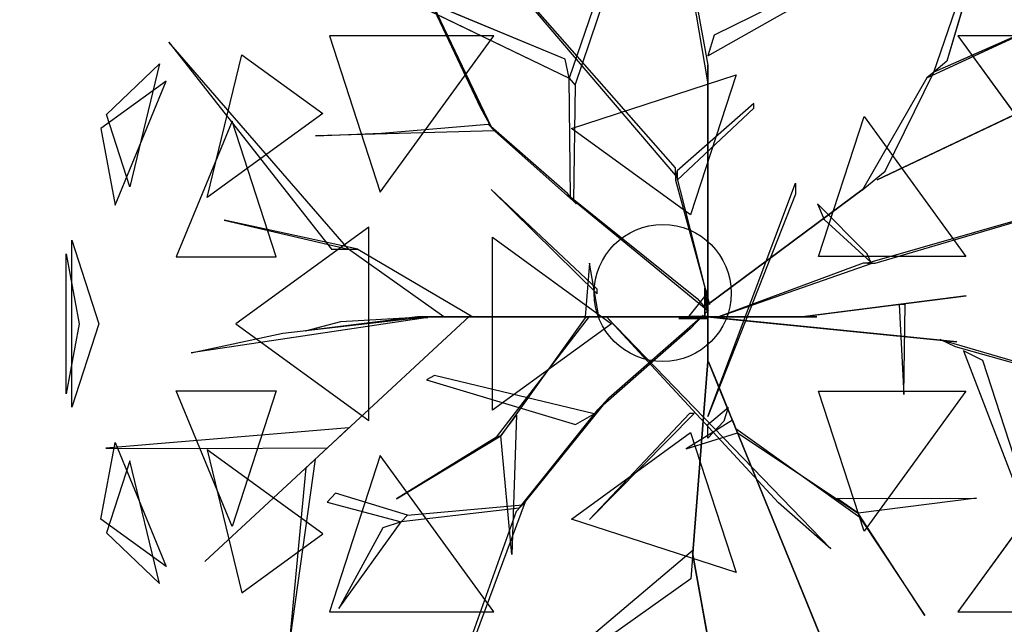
# Model space of a CAD drawing. Extents: x 22936 to 50368, y -4877 to 31080.
# Tile 503 of 601: x 48555 to 48807, y 3607 to 3762. Entities that reach past the tile are written whole.
import ezdxf

# ---------------------------------------------------------------- set-up
doc = ezdxf.new("R2010")
doc.units = 0
doc.layers.get('0').update_dxf_attribs({"linetype": 'CONTINUOUS'})
for name, color, linetype in [('00_TRACE_ARBRE', 3, 'CONTINUOUS'), ('00_TRACE_RDC', 241, 'CONTINUOUS'), ('08_AMENAGEMENTS_EXTERIEURS', 253, 'CONTINUOUS'), ('09_VEGETATION', 134, 'CONTINUOUS')]:
    doc.layers.add(name, color=color, linetype=linetype)

# ---------------------------------------------------------------- blocks, each defined once
blk = doc.blocks.new('TREE_GEOMETRIC_ROUND')
at = {"color": 7}
for p, q in [((659.8, 629.4, 4074.4), (845.8, 1171, 4367.3)), ((845.8, 1171, 4367.3), (695.2, 658.9, 4126.7)), ((-664.3, 1074, 5052.5), (-43.9, 347.3, 3886.1)), ((-43.9, 368.2, 3797.1), (-664.3, 1074, 5042)), ((-35.6, 1083.8, 3300.2), (43.9, 648.6, 2772)), ((43.9, 602.6, 2829.5), (-35.6, 1071.2, 3326.4)), ((-804.6, 1020.4, 3023), (-546, 478.3, 3253.2)), ((-575, 530.8, 3253.2), (-804.6, 1020.4, 3023)), ((-204.6, 990.2, 4205.1), (-334, 613, 3577.5)), ((-317.6, 594, 3608.8), (-191.1, 969.2, 4205.1)), ((-345.2, 664.2, 3650.7), (-1035.9, 952.1, 3577.5)), ((-1035.9, 952.1, 3577.5), (-334, 613, 3577.5)), ((440.3, 918.1, 4074.4), (61.4, 729.6, 2965.5)), ((43.9, 673.7, 2892.3), (432.8, 894.1, 4074.4)), ((504.8, 335.9, 3415.3), (1641.7, 875.3, 3593.2)), ((1641.7, 875.3, 3593.2), (504.8, 335.9, 3357.8)), ((640.5, 613.4, 4105.7), (950.7, 757.4, 4806.6)), ((950.7, 757.4, 4806.6), (659.8, 629.4, 4074.4)), ((-538.8, 728.2, 2392.4), (-987, 728.2, 2682.5)), ((-987, 728.2, 2682.5), (-848.5, 302, 2392.4)), ((-848.5, 302, 2392.4), (-538.8, 728.2, 2392.4)), ((61.4, 729.6, 2965.5), (43.9, 673.7, 2892.3)), ((725, 728.2, 5468.4), (1034.7, 302, 5468.4)), ((1173.2, 728.2, 5178.3), (725, 728.2, 5468.4)), ((-1424.8, 711.3, 4367.3), (-981.2, 146.5, 4126.7)), ((-935.2, 146.5, 4074.4), (-1424.8, 711.3, 4367.3)), ((-1319.9, 287.5, 5031.1), (-1225.9, 676.5, 4958.5)), ((-1225.9, 676.5, 4958.5), (-1005.2, 516.2, 5283)), ((-1594.7, 513.6, 4337.8), (-1450, 651.5, 4599.3)), ((-1450, 651.5, 4599.3), (-1530.8, 317, 4661.7)), ((-334, 613, 3577.5), (-345.2, 664.2, 3650.7)), ((43.9, 648.6, 2772), (43.9, 602.6, 2829.5)), ((43.9, 8.4, 1966.5), (43.9, 648.6, 2772)), ((695.2, 658.9, 4126.7), (659.8, 629.4, 4074.4)), ((-327.8, 475.9, 5644.3), (120.7, 621.6, 5644.3)), ((120.7, 621.6, 5644.3), (-3.3, 240.2, 5736.5)), ((526.6, 359.6, 3415.3), (659.8, 629.4, 4074.4)), ((659.8, 629.4, 4074.4), (640.5, 613.4, 4105.7)), ((-1431.8, 604.8, 3199.5), (-1609.5, 475.7, 3565.9)), ((-1571.2, 266.8, 3265.8), (-1431.8, 604.8, 3199.5)), ((-330.3, 289.4, 3300.2), (-334, 613, 3577.5)), ((-334, 613, 3577.5), (-317.6, 594, 3608.8)), ((-317.6, 594, 3608.8), (-322, 279.9, 3326.4)), ((43.9, 602.6, 2829.5), (43.9, -41.8, 1966.5)), ((640.5, 613.4, 4105.7), (465.5, 308.8, 3415.3)), ((169.5, 544, 4498), (-39.8, 359.9, 3797.1)), ((169.5, 531.4, 4498), (169.5, 544, 4498)), ((-1530.8, 317, 4661.7), (-1594.7, 513.6, 4337.8)), ((-1005.2, 516.2, 5283), (-1319.9, 287.5, 5031.1)), ((-546, 478.3, 3253.2), (-575, 530.8, 3253.2)), ((-39.8, 334.8, 3870.4), (169.5, 531.4, 4498)), ((-1252.3, 495.8, 2829.7), (-1404.9, 125.8, 2902.3)), ((-1132, 125.8, 2577.8), (-1252.3, 495.8, 2829.7)), ((-844.8, 462.9, 3300.2), (-554.3, 487.8, 3300.2)), ((-554.3, 487.8, 3300.2), (-537.8, 468.9, 3242.7)), ((-338.5, 298.9, 3315.9), (-554.3, 487.8, 3300.2)), ((345.4, 126.8, 5736.5), (469.4, 508.3, 5644.3)), ((469.4, 508.3, 5644.3), (746.6, 126.8, 5644.3)), ((-1609.5, 475.7, 3565.9), (-1571.2, 266.8, 3265.8)), ((-537.8, 468.9, 3242.7), (-1025.3, 456, 3284.6)), ((-1025.3, 456, 3284.6), (-844.8, 462.9, 3300.2)), ((-537.8, 468.9, 3242.7), (-313.8, 270.5, 3242.7)), ((-3.3, 240.2, 5736.5), (-327.8, 475.9, 5644.3)), ((-43.9, 347.3, 3886.1), (-43.9, 368.2, 3797.1)), ((-43.9, 359.9, 3797.1), (-43.9, 334.8, 3870.4)), ((48.1, -4.2, 2364), (-43.9, 359.9, 3797.1)), ((-39.8, 359.9, 3797.1), (-39.8, 334.8, 3870.4)), ((471.9, 314.1, 3415.3), (526.6, 359.6, 3415.3)), ((-43.9, 334.8, 3870.4), (48.1, -4.2, 2510.4)), ((43.9, -309.6, 4440.5), (282.4, 326.4, 5654)), ((282.4, 326.4, 5654), (282.4, 297.1, 5491.8)), ((1223.9, 322.2, 5052.5), (479.1, 108.8, 3886.1)), ((500, 108.8, 3797.1), (1223.9, 322.2, 5042)), ((504.8, 335.9, 3357.8), (504.8, 335.9, 3415.3)), ((-546.1, 309.6, 5523.2), (-257.3, 25.1, 4895.5)), ((-257.3, 37.7, 5010.6), (-546.1, 309.6, 5523.2)), ((-313.8, 270.5, 3242.7), (-338.5, 298.9, 3315.9)), ((43.9, -4.2, 2510.4), (471.9, 314.1, 3357.8)), ((471.9, 314.1, 3415.3), (43.9, -4.2, 2583.7)), ((282.4, 297.1, 5491.8), (43.9, -309.6, 4513.7)), ((465.5, 308.8, 3415.3), (471.9, 314.1, 3415.3)), ((471.9, 314.1, 3357.8), (471.9, 314.1, 3415.3)), ((-322, 279.9, 3326.4), (-330.3, 289.4, 3300.2)), ((-330.3, 289.4, 3300.2), (15, 12.8, 2772)), ((45.1, -22, 2829.5), (-322, 279.9, 3326.4)), ((342.6, 270.2, 4498), (360.8, 227.9, 4498)), ((477.9, 134.4, 3870.4), (342.6, 270.2, 4498)), ((-910.1, 146.5, 4105.7), (-1274.1, 226, 4806.6)), ((-1274.1, 226, 4806.6), (-935.2, 146.5, 4074.4)), ((360.8, 227.9, 4498), (487.8, 111.3, 3797.1)), ((-879.4, 207, 5468.4), (-1242, -56.5, 5178.3)), ((-879.4, -319.9, 5468.4), (-879.4, 207, 5468.4)), ((-1688.9, -284, 4186.4), (-1688.9, 171, 4186.4)), ((-1688.9, 171, 4186.4), (-1615, -56.5, 4561.2)), ((-543.3, -292.3, 5644.3), (-543.3, 179.3, 5644.3)), ((-543.3, 179.3, 5644.3), (-218.8, -56.5, 5736.5)), ((-1704, 134.2, 3733.7), (-1669.1, -56.5, 3459.9)), ((-1704, -247.1, 3733.7), (-1704, 134.2, 3733.7)), ((-981.2, 146.5, 4126.7), (-935.2, 146.5, 4074.4)), ((-935.2, 146.5, 4074.4), (-910.1, 146.5, 4105.7)), ((-675.8, -37.7, 3415.3), (-935.2, 146.5, 4074.4)), ((-910.1, 146.5, 4105.7), (-596.3, -37.7, 3415.3)), ((487.8, 111.3, 3797.1), (477.9, 134.4, 3870.4)), ((-1404.9, 125.8, 2902.3), (-1132, 125.8, 2577.8)), ((-278.3, 108.8, 5612.1), (-290.8, -37.7, 4456.2)), ((-253.2, -37.7, 4456.2), (-278.3, 108.8, 5612.1)), ((73.2, -37.7, 2364), (491.7, 108.8, 3797.1)), ((466.6, 108.8, 3870.4), (73.2, -37.7, 2510.4)), ((746.6, 126.8, 5644.3), (345.4, 126.8, 5736.5)), ((491.7, 108.8, 3797.1), (466.6, 108.8, 3870.4)), ((479.1, 108.8, 3886.1), (500, 108.8, 3797.1)), ((-257.3, 25.1, 4895.5), (-257.3, 37.7, 5010.6)), ((42, 27.1, 2791.2), (-8.3, -35.6, 2791.2)), ((35.6, -29.3), (35.6, 41.8)), ((35.6, 41.8), (35.6, 20.9, 1893.2)), ((35.6, 41.8), (42, 27.1, 2791.2)), ((42, 27.1, 2791.2), (42, -23.1, 2791.2)), ((15, 12.8, 2772), (45.1, -22, 2829.5)), ((35.6, 20.9, 1893.2), (35.6, -29.3, 1893.2)), ((35.6, -37.7, 1966.5), (35.6, 20.9, 1893.2)), ((35.6, 20.9, 1893.2), (35.6, -16.7, 2437.2)), ((43.9, -4.2, 2510.4), (43.9, 16.7, 2039.7)), ((43.9, 16.7, 2039.7), (43.9, -41.8, 1966.5)), ((43.9, -41.8, 1966.5), (43.9, 8.4, 1966.5)), ((747.6, 19.4, 5507.5), (307.6, -36.3, 4586.9)), ((340.8, -32.1, 4498), (747.6, 19.4, 5507.5)), ((35.6, -16.7, 2437.2), (35.6, -37.7, 1966.5)), ((42, -23.1, 2791.2), (35.6, -29.3)), ((43.9, -62.8, 2437.2), (43.9, -4.2, 2510.4)), ((43.9, -4.2, 2510.4), (43.9, -159, 3007.3)), ((43.9, -4.2, 2583.7), (43.9, -4.2, 2510.4)), ((48.1, -4.2, 2510.4), (48.1, -4.2, 2364)), ((581.4, -3.9, 5214.6), (565.4, -3.9, 5099.5)), ((565.4, -3.9, 5099.5), (578, -248.8, 5549.4)), ((578, -248.8, 5549.4), (581.4, -3.9, 5214.6)), ((-719.1, -39, 4325.4), (-1364, -135.5, 4586.9)), ((-605.7, -35.6, 3415.3), (-1326.3, -704.7, 3593.2)), ((-1326.3, -704.7, 3593.2), (-605.7, -35.6, 3357.8)), ((-1113.8, -82.4, 4555.6), (-765, -42.5, 4398.6)), ((-746.9, -37.7, 4335.9), (-1052.4, -75.3, 5099.5)), ((-1052.4, -75.3, 5099.5), (-956.1, -50.2, 4937.4)), ((-956.1, -50.2, 4937.4), (-734.4, -37.7, 4383)), ((-765, -42.5, 4398.6), (-719.1, -39, 4325.4)), ((-746.9, -37.7, 4335.9), (-232.2, -37.7, 3839)), ((-734.4, -37.7, 4383), (-746.9, -37.7, 4335.9)), ((-207.1, -37.7, 3886.1), (-734.4, -37.7, 4383)), ((-604.6, -37.7, 3415.3), (-675.8, -37.7, 3415.3)), ((-605.7, -35.6, 3357.8), (-605.7, -35.6, 3415.3)), ((-604.6, -37.7, 3357.8), (-604.6, -37.7, 3415.3)), ((-81.6, -37.7, 2934.1), (-604.6, -37.7, 3357.8)), ((-604.6, -37.7, 3415.3), (-81.6, -37.7, 3007.3)), ((-596.3, -37.7, 3415.3), (-604.6, -37.7, 3415.3)), ((-531.7, -365.8, 4848.5), (-278.5, -36.2, 4456.2)), ((-290.3, -40.6, 4571.3), (-519.9, -361.5, 4906)), ((-290.8, -37.7, 4456.2), (-253.2, -37.7, 4456.2)), ((-244.8, -37.7, 3959.3), (-290.8, -37.7, 4456.2)), ((-278.5, -36.2, 4456.2), (-290.3, -40.6, 4571.3)), ((-253.2, -37.7, 4456.2), (-207.1, -37.7, 3886.1)), ((-207.1, -37.7, 3886.1), (-244.8, -37.7, 3959.3)), ((-140.2, -37.7, 3064.9), (-232.2, -37.7, 3839)), ((-232.2, -37.7, 3839), (-207.1, -37.7, 3886.1)), ((-232.2, -37.7, 4440.5), (378.7, -669.5, 5654)), ((236.4, -544, 5491.8), (-232.2, -37.7, 4513.7)), ((-232.2, -37.7, 4513.7), (-232.2, -37.7, 4440.5)), ((-225.6, -258.5, 2358.4), (31.1, -33, 1966.5)), ((-207.1, -37.7, 3886.1), (-81.6, -37.7, 3007.3)), ((-81.6, -37.7, 3007.3), (-140.2, -37.7, 3064.9)), ((-81.6, -37.7, 3007.3), (-81.6, -37.7, 2934.1)), ((73.2, -37.7, 2510.4), (-81.6, -37.7, 3007.3)), ((-81.6, -37.7, 2934.1), (14.6, -37.7, 2437.2)), ((-35.6, -41.8), (-8.3, -35.6, 2791.2)), ((-35.6, -41.8), (-14.6, -41.8, 1893.2)), ((35.6, -41.8), (-35.6, -41.8)), ((-14.6, -41.8, 1893.2), (-35.6, -41.8, 2364)), ((-35.6, -41.8, 2364), (23, -41.8, 2437.2)), ((-14.6, -41.8, 1893.2), (35.6, -41.8, 1893.2)), ((43.9, -41.8, 1966.5), (-14.6, -41.8, 1893.2)), ((-8.3, -35.6, 2791.2), (42, -35.6, 2791.2)), ((31.1, -33, 1966.5), (-3.2, -69.7, 1966.5)), ((35.6, -37.7, 1966.5), (14.6, -37.7, 2437.2)), ((14.6, -37.7, 2437.2), (73.2, -37.7, 2510.4)), ((23, -41.8, 2437.2), (43.9, -41.8, 1966.5)), ((35.1, -36.7, 1966.5), (85, -41.7, 1966.5)), ((676.3, -100.8, 2829.5), (35.1, -36.7, 1966.5)), ((35.6, -29.3, 1893.2), (35.6, -29.3)), ((42, -35.6, 2791.2), (35.6, -41.8)), ((94.1, -37.7, 2039.7), (35.6, -37.7, 1966.5)), ((35.6, -41.8, 1893.2), (35.6, -41.8)), ((43.9, -41.8, 1966.5), (43.9, -62.8, 2437.2)), ((73.2, -37.7, 2510.4), (73.2, -37.7, 2364)), ((73.2, -37.7, 2510.4), (94.1, -37.7, 2039.7)), ((85, -41.7, 1966.5), (722.1, -105.4, 2772)), ((85.8, -37.7, 5481.4), (295, -37.7, 4498)), ((85.8, -37.7, 5669.7), (85.8, -37.7, 5481.4)), ((341, -37.7, 4498), (85.8, -37.7, 5669.7)), ((295, -37.7, 4498), (341, -37.7, 4498)), ((307.6, -36.3, 4586.9), (340.8, -32.1, 4498)), ((-1669.1, -56.5, 3459.9), (-1704, -247.1, 3733.7)), ((-1615, -56.5, 4561.2), (-1688.9, -284, 4186.4)), ((-1242, -56.5, 5178.3), (-879.4, -319.9, 5468.4)), ((-218.8, -56.5, 5736.5), (-543.3, -292.3, 5644.3)), ((-3.2, -69.7, 1966.5), (-257, -292.1, 2300.8)), ((43.9, -159, 2934.1), (43.9, -62.8, 2437.2)), ((-1364, -135.5, 4586.9), (-1113.8, -82.4, 4555.6)), ((722.1, -105.4, 2772), (676.3, -100.8, 2829.5)), ((718.1, -119.5, 2772), (676.7, -99.4, 2829.5)), ((676.7, -99.4, 2829.5), (1132.9, -232.9, 3326.4)), ((1144.2, -238.3, 3300.2), (718.1, -119.5, 2772)), ((740.6, -130.5, 2892.3), (900.6, -547.9, 4074.4)), ((793.3, -156.1, 2965.5), (740.6, -130.5, 2892.3)), ((43.9, -159, 2934.1), (3.3, -680.5, 3357.8)), ((3.3, -680.5, 3415.3), (43.9, -159, 3007.3)), ((43.9, -159, 3007.3), (43.9, -159, 2934.1)), ((93.2, -276.5, 3886.1), (45.8, -160.3, 3007.3)), ((45.8, -160.3, 3007.3), (68, -214.5, 3064.9)), ((923.2, -558.9, 4074.4), (793.3, -156.1, 2965.5)), ((-700.7, -197, 3117.4), (-722.5, -209.4, 3117.4)), ((-722.5, -209.4, 3117.4), (-317.1, -330.7, 2494.4)), ((-266.1, -301.8, 2421.1), (-700.7, -197, 3117.4)), ((68, -214.5, 3064.9), (102.7, -299.8, 3839)), ((-1404.9, -238.8, 2902.3), (-1132, -238.8, 2577.8)), ((-1252.3, -608.8, 2829.7), (-1404.9, -238.8, 2902.3)), ((-1132, -238.8, 2577.8), (-1252.3, -608.8, 2829.7)), ((345.4, -239.8, 5736.5), (746.6, -239.8, 5644.3)), ((469.4, -621.3, 5644.3), (345.4, -239.8, 5736.5)), ((746.6, -239.8, 5644.3), (469.4, -621.3, 5644.3)), ((-225.6, -258.5, 2358.4), (-461.5, -550, 2855.3)), ((-257, -292.1, 2300.8), (-225.6, -258.5, 2358.4)), ((-470.1, -559.2, 2829.1), (-257, -292.1, 2300.8)), ((43.9, -330.6, 4456.2), (99.4, -284.5, 3886.1)), ((99.4, -284.5, 3886.1), (87.5, -322.2, 3959.3)), ((102.7, -299.8, 3839), (93.2, -276.5, 3886.1)), ((93.2, -276.5, 3886.1), (292.4, -764.7, 4383)), ((-519.9, -361.5, 4895.5), (-477.9, -305.9, 4848.5)), ((-477.9, -305.9, 4848.5), (-489.9, -684.9, 5361.1)), ((-317.1, -330.7, 2494.4), (-266.1, -301.8, 2421.1)), ((-6.3, -301.3, 5010.6), (-278.3, -590, 5523.2)), ((-278.3, -590, 5523.2), (6.3, -301.3, 4895.5)), ((110.6, -319.1, 4456.2), (-15.5, -397.7, 5612.1)), ((6.3, -301.3, 4895.5), (-6.3, -301.3, 5010.6)), ((43.9, -309.6, 4513.7), (43.9, -309.6, 4440.5)), ((297.1, -776.3, 4335.9), (102.7, -299.8, 3839)), ((120.1, -342.4, 4456.2), (110.6, -319.1, 4456.2)), ((-933.8, -340.2, 3462.4), (-1596.1, -395.6, 3357.8)), ((-992.1, -394.3, 3488.5), (-933.8, -340.2, 3462.4)), ((87.5, -322.2, 3959.3), (43.9, -368.2, 4456.2)), ((43.9, -368.2, 4456.2), (43.9, -330.6, 4456.2)), ((120.1, -342.4, 4456.2), (124.8, -354, 4571.3)), ((124.8, -354, 4456.2), (120.1, -342.4, 4456.2)), ((458.2, -584.1, 4848.5), (120.1, -342.4, 4456.2)), ((-804.4, -533.2, 5246), (-519.9, -361.5, 4906)), ((-531.7, -365.8, 4848.5), (-804.4, -533.2, 5246)), ((-519.9, -361.5, 4906), (-531.7, -365.8, 4848.5)), ((-489.9, -684.9, 5361.1), (-519.9, -361.5, 4895.5)), ((-327.8, -588.9, 5644.3), (-3.3, -353.1, 5736.5)), ((-15.5, -397.7, 5612.1), (124.8, -354, 4456.2)), ((-3.3, -353.1, 5736.5), (120.7, -734.6, 5644.3)), ((124.8, -354, 4571.3), (453.5, -572.4, 4906)), ((-1609.5, -588.7, 3565.9), (-1571.2, -379.7, 3265.8)), ((-1596.1, -395.6, 3357.8), (-1345.6, -396.4, 3431)), ((-1571.2, -379.7, 3265.8), (-1431.8, -717.8, 3199.5)), ((-1345.6, -396.4, 3431), (-992.1, -394.3, 3488.5)), ((-1005.2, -629.1, 5283), (-1319.9, -400.4, 5031.1)), ((-1319.9, -400.4, 5031.1), (-1225.9, -789.5, 4958.5)), ((-1025.8, -425.7, 3546.1), (-1094.1, -911.7, 4205.1)), ((-1050.3, -449.3, 3561.8), (-1025.8, -425.7, 3546.1)), ((-848.5, -415, 2392.4), (-987, -841.2, 2682.5)), ((-538.8, -841.2, 2392.4), (-848.5, -415, 2392.4)), ((1034.7, -415, 5468.4), (725, -841.2, 5468.4)), ((-1530.8, -429.9, 4661.7), (-1594.7, -626.6, 4337.8)), ((-1450, -764.5, 4599.3), (-1530.8, -429.9, 4661.7)), ((-1094.1, -911.7, 4205.1), (-1050.3, -449.3, 3561.8)), ((-970.7, -518.1, 3734), (-993.6, -542.5, 3734)), ((-774.4, -578.1, 3137.7), (-970.7, -518.1, 3734)), ((396.5, -532.4, 4848.5), (775.7, -531.4, 5361.1)), ((453.5, -572.4, 4895.5), (396.5, -532.4, 4848.5)), ((775.7, -531.4, 5361.1), (453.5, -572.4, 4895.5)), ((-993.6, -542.5, 3734), (-791.6, -596.4, 3106.3)), ((-470.1, -559.2, 2829.1), (-791.6, -596.4, 3106.3)), ((-774.4, -578.1, 3137.7), (-461.5, -550, 2855.3)), ((-603.6, -946.7, 2786.3), (-453, -540.8, 2771.6)), ((-453, -540.8, 2771.6), (-478.7, -568.3, 2844.8)), ((-461.5, -550, 2855.3), (-470.1, -559.2, 2829.1)), ((378.7, -669.5, 5654), (236.4, -544, 5491.8)), ((-1431.8, -717.8, 3199.5), (-1609.5, -588.7, 3565.9)), ((-791.6, -596.4, 3106.3), (-774.4, -578.1, 3137.7)), ((-478.7, -568.3, 2844.8), (-620.7, -965, 2843.8)), ((120.7, -734.6, 5644.3), (-327.8, -588.9, 5644.3)), ((634.8, -851, 5246), (453.5, -572.4, 4906)), ((453.5, -572.4, 4906), (458.2, -584.1, 4848.5)), ((458.2, -584.1, 4848.5), (634.8, -851, 5246)), ((-961.2, -832.7, 3238.8), (-791.6, -596.4, 3106.3)), ((-841.4, -612.9, 3179.5), (-961.2, -832.7, 3238.8)), ((-791.6, -596.4, 3106.3), (-841.4, -612.9, 3179.5)), ((-1594.7, -626.6, 4337.8), (-1450, -764.5, 4599.3)), ((-1225.9, -789.5, 4958.5), (-1005.2, -629.1, 5283)), ((-373.5, -991.1, 4105.7), (4, -672.1, 3415.3)), ((3.3, -680.5, 3415.3), (-2.2, -751.4, 3415.3)), ((176, -1648.4, 3593.2), (2.2, -680.5, 3357.8)), ((2.2, -680.5, 3357.8), (2.2, -680.5, 3415.3)), ((2.2, -680.5, 3415.3), (176, -1648.4, 3593.2)), ((4, -672.1, 3415.3), (3.3, -680.5, 3415.3)), ((3.3, -680.5, 3357.8), (3.3, -680.5, 3415.3)), ((-2.2, -751.4, 3415.3), (-375.4, -1016.1, 4074.4)), ((292.4, -764.7, 4383), (297.1, -776.3, 4335.9)), ((376.1, -970, 4937.4), (292.4, -764.7, 4383)), ((297.1, -776.3, 4325.4), (543.6, -1380.7, 4586.9)), ((314.5, -818.9, 4398.6), (297.1, -776.3, 4325.4)), ((297.1, -776.3, 4335.9), (412.5, -1059.2, 5099.5)), ((447.2, -1144.4, 4555.6), (314.5, -818.9, 4398.6)), ((-987, -841.2, 2682.5), (-538.8, -841.2, 2392.4)), ((725, -841.2, 5468.4), (1173.2, -841.2, 5178.3))]:
    blk.add_line(p, q, dxfattribs=at)
mesh = blk.add_polyface(dxfattribs=at)
corners = [(845.8, 1171, 4367.3), (695.2, 658.9, 4126.7), (659.8, 629.4, 4074.4)]
mesh.append_faces([[corners[k] for k in face] for face in [(0, 1, 2)]], dxfattribs={"color": 7})
mesh = blk.add_polyface(dxfattribs=at)
corners = [(-804.6, 1020.4, 3023), (-546, 478.3, 3253.2), (-575, 530.8, 3253.2)]
mesh.append_faces([[corners[k] for k in face] for face in [(0, 1, 2)]], dxfattribs={"color": 7})
mesh = blk.add_polyface(dxfattribs=at)
corners = [(-345.2, 664.2, 3650.7), (-1035.9, 952.1, 3577.5), (-334, 613, 3577.5)]
mesh.append_faces([[corners[k] for k in face] for face in [(0, 1, 2)]], dxfattribs={"color": 7})
mesh = blk.add_polyface(dxfattribs=at)
corners = [(1641.7, 875.3, 3593.2), (504.8, 335.9, 3357.8), (504.8, 335.9, 3415.3)]
mesh.append_faces([[corners[k] for k in face] for face in [(0, 1, 2)]], dxfattribs={"color": 7})
mesh = blk.add_polyface(dxfattribs=at)
corners = [(950.7, 757.4, 4806.6), (659.8, 629.4, 4074.4), (640.5, 613.4, 4105.7)]
mesh.append_faces([[corners[k] for k in face] for face in [(0, 1, 2)]], dxfattribs={"color": 7})
mesh = blk.add_polyface(dxfattribs=at)
corners = [(-538.8, 728.2, 2392.4), (-987, 728.2, 2682.5), (-848.5, 302, 2392.4)]
mesh.append_faces([[corners[k] for k in face] for face in [(0, 1, 2)]], dxfattribs={"color": 7})
mesh = blk.add_polyface(dxfattribs=at)
corners = [(1173.2, 728.2, 5178.3), (725, 728.2, 5468.4), (1034.7, 302, 5468.4)]
mesh.append_faces([[corners[k] for k in face] for face in [(0, 1, 2)]], dxfattribs={"color": 7})
mesh = blk.add_polyface(dxfattribs=at)
corners = [(-1424.8, 711.3, 4367.3), (-981.2, 146.5, 4126.7), (-935.2, 146.5, 4074.4)]
mesh.append_faces([[corners[k] for k in face] for face in [(0, 1, 2)]], dxfattribs={"color": 7})
mesh = blk.add_polyface(dxfattribs=at)
corners = [(-1225.9, 676.5, 4958.5), (-1005.2, 516.2, 5283), (-1319.9, 287.5, 5031.1)]
mesh.append_faces([[corners[k] for k in face] for face in [(0, 1, 2)]], dxfattribs={"color": 7})
mesh = blk.add_polyface(dxfattribs=at)
corners = [(-1450, 651.5, 4599.3), (-1530.8, 317, 4661.7), (-1594.7, 513.6, 4337.8)]
mesh.append_faces([[corners[k] for k in face] for face in [(0, 1, 2)]], dxfattribs={"color": 7})
mesh = blk.add_polyface(dxfattribs=at)
corners = [(43.9, 8.4, 1966.5), (43.9, 602.6, 2829.5), (43.9, -41.8, 1966.5), (43.9, 648.6, 2772)]
mesh.append_faces([[corners[k] for k in face] for face in [(0, 1, 2), (1, 0, 3)]], dxfattribs={"vtx0": -1, "color": 7})
mesh = blk.add_polyface(dxfattribs=at)
corners = [(120.7, 621.6, 5644.3), (-3.3, 240.2, 5736.5), (-327.8, 475.9, 5644.3)]
mesh.append_faces([[corners[k] for k in face] for face in [(0, 1, 2)]], dxfattribs={"color": 7})
mesh = blk.add_polyface(dxfattribs=at)
corners = [(-1431.8, 604.8, 3199.5), (-1609.5, 475.7, 3565.9), (-1571.2, 266.8, 3265.8)]
mesh.append_faces([[corners[k] for k in face] for face in [(0, 1, 2)]], dxfattribs={"color": 7})
mesh = blk.add_polyface(dxfattribs=at)
corners = [(-1252.3, 495.8, 2829.7), (-1404.9, 125.8, 2902.3), (-1132, 125.8, 2577.8)]
mesh.append_faces([[corners[k] for k in face] for face in [(0, 1, 2)]], dxfattribs={"color": 7})
mesh = blk.add_polyface(dxfattribs=at)
corners = [(746.6, 126.8, 5644.3), (345.4, 126.8, 5736.5), (469.4, 508.3, 5644.3)]
mesh.append_faces([[corners[k] for k in face] for face in [(0, 1, 2)]], dxfattribs={"color": 7})
mesh = blk.add_polyface(dxfattribs=at)
corners = [(-546.1, 309.6, 5523.2), (-257.3, 25.1, 4895.5), (-257.3, 37.7, 5010.6)]
mesh.append_faces([[corners[k] for k in face] for face in [(0, 1, 2)]], dxfattribs={"color": 7})
mesh = blk.add_polyface(dxfattribs=at)
corners = [(471.9, 314.1, 3357.8), (43.9, -4.2, 2583.7), (43.9, -4.2, 2510.4), (471.9, 314.1, 3415.3)]
mesh.append_faces([[corners[k] for k in face] for face in [(0, 1, 2), (1, 0, 3)]], dxfattribs={"vtx0": -1, "color": 7})
mesh = blk.add_polyface(dxfattribs=at)
corners = [(-1274.1, 226, 4806.6), (-935.2, 146.5, 4074.4), (-910.1, 146.5, 4105.7)]
mesh.append_faces([[corners[k] for k in face] for face in [(0, 1, 2)]], dxfattribs={"color": 7})
mesh = blk.add_polyface(dxfattribs=at)
corners = [(-879.4, 207, 5468.4), (-1242, -56.5, 5178.3), (-879.4, -319.9, 5468.4)]
mesh.append_faces([[corners[k] for k in face] for face in [(0, 1, 2)]], dxfattribs={"color": 7})
mesh = blk.add_polyface(dxfattribs=at)
corners = [(-1688.9, 171, 4186.4), (-1615, -56.5, 4561.2), (-1688.9, -284, 4186.4)]
mesh.append_faces([[corners[k] for k in face] for face in [(0, 1, 2)]], dxfattribs={"color": 7})
mesh = blk.add_polyface(dxfattribs=at)
corners = [(-218.8, -56.5, 5736.5), (-543.3, -292.3, 5644.3), (-543.3, 179.3, 5644.3)]
mesh.append_faces([[corners[k] for k in face] for face in [(0, 1, 2)]], dxfattribs={"color": 7})
mesh = blk.add_polyface(dxfattribs=at)
corners = [(-1704, 134.2, 3733.7), (-1669.1, -56.5, 3459.9), (-1704, -247.1, 3733.7)]
mesh.append_faces([[corners[k] for k in face] for face in [(0, 1, 2)]], dxfattribs={"color": 7})
mesh = blk.add_polyface(dxfattribs=at)
corners = [(-278.3, 108.8, 5612.1), (-290.8, -37.7, 4456.2), (-253.2, -37.7, 4456.2)]
mesh.append_faces([[corners[k] for k in face] for face in [(0, 1, 2)]], dxfattribs={"color": 7})
mesh = blk.add_polyface(dxfattribs=at)
corners = [(35.6, 41.8), (35.6, -29.3, 1893.2), (35.6, -29.3), (35.6, 20.9, 1893.2)]
mesh.append_faces([[corners[k] for k in face] for face in [(0, 1, 2), (1, 0, 3)]], dxfattribs={"vtx0": -1, "color": 7})
mesh = blk.add_polyface(dxfattribs=at)
corners = [(35.6, 41.8), (42, -23.1, 2791.2), (35.6, -29.3), (42, 27.1, 2791.2)]
mesh.append_faces([[corners[k] for k in face] for face in [(0, 1, 2), (1, 0, 3)]], dxfattribs={"vtx0": -1, "color": 7})
mesh = blk.add_polyface(dxfattribs=at)
corners = [(35.6, 20.9, 1893.2), (35.6, -16.7, 2437.2), (35.6, -37.7, 1966.5)]
mesh.append_faces([[corners[k] for k in face] for face in [(0, 1, 2)]], dxfattribs={"color": 7})
mesh = blk.add_polyface(dxfattribs=at)
corners = [(43.9, -4.2, 2510.4), (43.9, -41.8, 1966.5), (43.9, -62.8, 2437.2), (43.9, 16.7, 2039.7)]
mesh.append_faces([[corners[k] for k in face] for face in [(0, 1, 2), (1, 0, 3)]], dxfattribs={"vtx0": -1, "color": 7})
mesh = blk.add_polyface(dxfattribs=at)
corners = [(747.6, 19.4, 5507.5), (307.6, -36.3, 4586.9), (340.8, -32.1, 4498)]
mesh.append_faces([[corners[k] for k in face] for face in [(0, 1, 2)]], dxfattribs={"color": 7})
mesh = blk.add_polyface(dxfattribs=at)
corners = [(43.9, -62.8, 2437.2), (43.9, -159, 3007.3), (43.9, -159, 2934.1), (43.9, -4.2, 2510.4)]
mesh.append_faces([[corners[k] for k in face] for face in [(0, 1, 2), (1, 0, 3)]], dxfattribs={"vtx0": -1, "color": 7})
mesh = blk.add_polyface(dxfattribs=at)
corners = [(565.4, -3.9, 5099.5), (578, -248.8, 5549.4), (581.4, -3.9, 5214.6)]
mesh.append_faces([[corners[k] for k in face] for face in [(0, 1, 2)]], dxfattribs={"color": 7})
mesh = blk.add_polyface(dxfattribs=at)
corners = [(-1326.3, -704.7, 3593.2), (-605.7, -35.6, 3357.8), (-605.7, -35.6, 3415.3)]
mesh.append_faces([[corners[k] for k in face] for face in [(0, 1, 2)]], dxfattribs={"color": 7})
mesh = blk.add_polyface(dxfattribs=at)
corners = [(-207.1, -37.7, 3886.1), (-746.9, -37.7, 4335.9), (-232.2, -37.7, 3839), (-734.4, -37.7, 4383)]
mesh.append_faces([[corners[k] for k in face] for face in [(0, 1, 2), (1, 0, 3)]], dxfattribs={"vtx0": -1, "color": 7})
mesh = blk.add_polyface(dxfattribs=at)
corners = [(-604.6, -37.7, 3357.8), (-81.6, -37.7, 3007.3), (-81.6, -37.7, 2934.1), (-604.6, -37.7, 3415.3)]
mesh.append_faces([[corners[k] for k in face] for face in [(0, 1, 2), (1, 0, 3)]], dxfattribs={"vtx0": -1, "color": 7})
mesh = blk.add_polyface(dxfattribs=at)
corners = [(-244.8, -37.7, 3959.3), (-253.2, -37.7, 4456.2), (-207.1, -37.7, 3886.1), (-290.8, -37.7, 4456.2)]
mesh.append_faces([[corners[k] for k in face] for face in [(0, 1, 2), (1, 0, 3)]], dxfattribs={"vtx0": -1, "color": 7})
mesh = blk.add_polyface(dxfattribs=at)
corners = [(-140.2, -37.7, 3064.9), (-207.1, -37.7, 3886.1), (-81.6, -37.7, 3007.3), (-232.2, -37.7, 3839)]
mesh.append_faces([[corners[k] for k in face] for face in [(0, 1, 2), (1, 0, 3)]], dxfattribs={"vtx0": -1, "color": 7})
mesh = blk.add_polyface(dxfattribs=at)
corners = [(73.2, -37.7, 2510.4), (-81.6, -37.7, 2934.1), (14.6, -37.7, 2437.2), (-81.6, -37.7, 3007.3)]
mesh.append_faces([[corners[k] for k in face] for face in [(0, 1, 2), (1, 0, 3)]], dxfattribs={"vtx0": -1, "color": 7})
mesh = blk.add_polyface(dxfattribs=at)
corners = [(-35.6, -41.8, 2364), (43.9, -41.8, 1966.5), (-14.6, -41.8, 1893.2), (23, -41.8, 2437.2)]
mesh.append_faces([[corners[k] for k in face] for face in [(0, 1, 2), (1, 0, 3)]], dxfattribs={"vtx0": -1, "color": 7})
mesh = blk.add_polyface(dxfattribs=at)
corners = [(-14.6, -41.8, 1893.2), (35.6, -41.8), (-35.6, -41.8), (35.6, -41.8, 1893.2)]
mesh.append_faces([[corners[k] for k in face] for face in [(0, 1, 2), (1, 0, 3)]], dxfattribs={"vtx0": -1, "color": 7})
mesh = blk.add_polyface(dxfattribs=at)
corners = [(14.6, -37.7, 2437.2), (94.1, -37.7, 2039.7), (35.6, -37.7, 1966.5), (73.2, -37.7, 2510.4)]
mesh.append_faces([[corners[k] for k in face] for face in [(0, 1, 2), (1, 0, 3)]], dxfattribs={"vtx0": -1, "color": 7})
mesh = blk.add_polyface(dxfattribs=at)
corners = [(722.1, -105.4, 2772), (35.1, -36.7, 1966.5), (85, -41.7, 1966.5), (676.3, -100.8, 2829.5)]
mesh.append_faces([[corners[k] for k in face] for face in [(0, 1, 2), (1, 0, 3)]], dxfattribs={"vtx0": -1, "color": 7})
mesh = blk.add_polyface(dxfattribs=at)
corners = [(85.8, -37.7, 5669.7), (295, -37.7, 4498), (341, -37.7, 4498), (85.8, -37.7, 5481.4)]
mesh.append_faces([[corners[k] for k in face] for face in [(0, 1, 2), (1, 0, 3)]], dxfattribs={"vtx0": -1, "color": 7})
mesh = blk.add_polyface(dxfattribs=at)
corners = [(43.9, -159, 3007.3), (3.3, -680.5, 3357.8), (3.3, -680.5, 3415.3), (43.9, -159, 2934.1)]
mesh.append_faces([[corners[k] for k in face] for face in [(0, 1, 2), (1, 0, 3)]], dxfattribs={"vtx0": -1, "color": 7})
mesh = blk.add_polyface(dxfattribs=at)
corners = [(93.2, -276.5, 3886.1), (68, -214.5, 3064.9), (102.7, -299.8, 3839), (45.8, -160.3, 3007.3)]
mesh.append_faces([[corners[k] for k in face] for face in [(0, 1, 2), (1, 0, 3)]], dxfattribs={"vtx0": -1, "color": 7})
mesh = blk.add_polyface(dxfattribs=at)
corners = [(-1132, -238.8, 2577.8), (-1252.3, -608.8, 2829.7), (-1404.9, -238.8, 2902.3)]
mesh.append_faces([[corners[k] for k in face] for face in [(0, 1, 2)]], dxfattribs={"color": 7})
mesh = blk.add_polyface(dxfattribs=at)
corners = [(746.6, -239.8, 5644.3), (469.4, -621.3, 5644.3), (345.4, -239.8, 5736.5)]
mesh.append_faces([[corners[k] for k in face] for face in [(0, 1, 2)]], dxfattribs={"color": 7})
mesh = blk.add_polyface(dxfattribs=at)
corners = [(102.7, -299.8, 3839), (292.4, -764.7, 4383), (297.1, -776.3, 4335.9), (93.2, -276.5, 3886.1)]
mesh.append_faces([[corners[k] for k in face] for face in [(0, 1, 2), (1, 0, 3)]], dxfattribs={"vtx0": -1, "color": 7})
mesh = blk.add_polyface(dxfattribs=at)
corners = [(-489.9, -684.9, 5361.1), (-519.9, -361.5, 4895.5), (-477.9, -305.9, 4848.5)]
mesh.append_faces([[corners[k] for k in face] for face in [(0, 1, 2)]], dxfattribs={"color": 7})
mesh = blk.add_polyface(dxfattribs=at)
corners = [(-6.3, -301.3, 5010.6), (-278.3, -590, 5523.2), (6.3, -301.3, 4895.5)]
mesh.append_faces([[corners[k] for k in face] for face in [(0, 1, 2)]], dxfattribs={"color": 7})
mesh = blk.add_polyface(dxfattribs=at)
corners = [(124.8, -354, 4456.2), (110.6, -319.1, 4456.2), (-15.5, -397.7, 5612.1), (120.1, -342.4, 4456.2)]
mesh.append_faces([[corners[k] for k in face] for face in [(0, 1, 2), (1, 0, 3)]], dxfattribs={"vtx0": -1, "color": 7})
mesh = blk.add_polyface(dxfattribs=at)
corners = [(-804.4, -533.2, 5246), (-519.9, -361.5, 4906), (-531.7, -365.8, 4848.5)]
mesh.append_faces([[corners[k] for k in face] for face in [(0, 1, 2)]], dxfattribs={"color": 7})
mesh = blk.add_polyface(dxfattribs=at)
corners = [(120.7, -734.6, 5644.3), (-327.8, -588.9, 5644.3), (-3.3, -353.1, 5736.5)]
mesh.append_faces([[corners[k] for k in face] for face in [(0, 1, 2)]], dxfattribs={"color": 7})
mesh = blk.add_polyface(dxfattribs=at)
corners = [(-1571.2, -379.7, 3265.8), (-1431.8, -717.8, 3199.5), (-1609.5, -588.7, 3565.9)]
mesh.append_faces([[corners[k] for k in face] for face in [(0, 1, 2)]], dxfattribs={"color": 7})
mesh = blk.add_polyface(dxfattribs=at)
corners = [(-1319.9, -400.4, 5031.1), (-1225.9, -789.5, 4958.5), (-1005.2, -629.1, 5283)]
mesh.append_faces([[corners[k] for k in face] for face in [(0, 1, 2)]], dxfattribs={"color": 7})
mesh = blk.add_polyface(dxfattribs=at)
corners = [(-1094.1, -911.7, 4205.1), (-1050.3, -449.3, 3561.8), (-1025.8, -425.7, 3546.1)]
mesh.append_faces([[corners[k] for k in face] for face in [(0, 1, 2)]], dxfattribs={"color": 7})
mesh = blk.add_polyface(dxfattribs=at)
corners = [(-538.8, -841.2, 2392.4), (-848.5, -415, 2392.4), (-987, -841.2, 2682.5)]
mesh.append_faces([[corners[k] for k in face] for face in [(0, 1, 2)]], dxfattribs={"color": 7})
mesh = blk.add_polyface(dxfattribs=at)
corners = [(1173.2, -841.2, 5178.3), (1034.7, -415, 5468.4), (725, -841.2, 5468.4)]
mesh.append_faces([[corners[k] for k in face] for face in [(0, 1, 2)]], dxfattribs={"color": 7})
mesh = blk.add_polyface(dxfattribs=at)
corners = [(-1530.8, -429.9, 4661.7), (-1594.7, -626.6, 4337.8), (-1450, -764.5, 4599.3)]
mesh.append_faces([[corners[k] for k in face] for face in [(0, 1, 2)]], dxfattribs={"color": 7})
mesh = blk.add_polyface(dxfattribs=at)
corners = [(775.7, -531.4, 5361.1), (453.5, -572.4, 4895.5), (396.5, -532.4, 4848.5)]
mesh.append_faces([[corners[k] for k in face] for face in [(0, 1, 2)]], dxfattribs={"color": 7})
mesh = blk.add_polyface(dxfattribs=at)
corners = [(453.5, -572.4, 4906), (458.2, -584.1, 4848.5), (634.8, -851, 5246)]
mesh.append_faces([[corners[k] for k in face] for face in [(0, 1, 2)]], dxfattribs={"color": 7})
mesh = blk.add_polyface(dxfattribs=at)
corners = [(-791.6, -596.4, 3106.3), (-841.4, -612.9, 3179.5), (-961.2, -832.7, 3238.8)]
mesh.append_faces([[corners[k] for k in face] for face in [(0, 1, 2)]], dxfattribs={"color": 7})
mesh = blk.add_polyface(dxfattribs=at)
corners = [(2.2, -680.5, 3415.3), (176, -1648.4, 3593.2), (2.2, -680.5, 3357.8)]
mesh.append_faces([[corners[k] for k in face] for face in [(0, 1, 2)]], dxfattribs={"color": 7})
mesh = blk.add_polyface(dxfattribs=at)
corners = [(376.1, -970, 4937.4), (297.1, -776.3, 4335.9), (412.5, -1059.2, 5099.5), (292.4, -764.7, 4383)]
mesh.append_faces([[corners[k] for k in face] for face in [(0, 1, 2), (1, 0, 3)]], dxfattribs={"vtx0": -1, "color": 7})
mesh = blk.add_polyface(dxfattribs=at)
corners = [(447.2, -1144.4, 4555.6), (297.1, -776.3, 4325.4), (543.6, -1380.7, 4586.9), (314.5, -818.9, 4398.6)]
mesh.append_faces([[corners[k] for k in face] for face in [(0, 1, 2), (1, 0, 3)]], dxfattribs={"vtx0": -1, "color": 7})
blk = doc.blocks.new('ARBRE_SIMPLE')
for radius in [250, 17.5]:
    blk.add_circle((0, 0), radius)
blk = doc.blocks.new('GROUPER_1')
at = {"layer": '00_TRACE_ARBRE', "rotation": 10.53798942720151}
blk.add_blockref('ARBRE_SIMPLE', (7105.21, 4302.88), dxfattribs=at)
blk = doc.blocks.new('GROUPER_2')
at = {"layer": '00_TRACE_RDC'}
blk.add_blockref('GROUPER_1', (12098.99, 4265.72), dxfattribs=at)
blk = doc.blocks.new('GROUPER_17')
at = {"layer": '08_AMENAGEMENTS_EXTERIEURS'}
mesh = blk.add_polyface(dxfattribs=at)
corners = [(16.45, 1860.4), (0, 1328), (0, 1844.55), (1795, 1328), (33.02, 1876.27), (49.71, 1892.12), (66.55, 1907.89), (83.55, 1923.55), (100.74, 1939.04), (118.11, 1954.33), (135.7, 1969.37), (153.53, 1984.11), (171.6, 1998.5), (189.93, 2012.5), (208.55, 2026.07), (227.46, 2039.16), (246.69, 2051.72), (266.25, 2063.72), (286.11, 2075.18), (306.26, 2086.08), (326.69, 2096.46), (347.37, 2106.3), (368.28, 2115.64), (389.4, 2124.46), (410.72, 2132.79), (432.21, 2140.64), (453.87, 2148), (475.66, 2154.9), (497.57, 2161.34), (519.59, 2167.33), (541.68, 2172.89), (563.84, 2178.01), (586.04, 2182.71), (608.27, 2187), (630.51, 2190.89), (652.73, 2194.39), (674.92, 2197.5), (697.06, 2200.25), (719.14, 2202.62), (741.15, 2204.62), (763.1, 2206.23), (785, 2207.43), (806.84, 2208.22), (828.63, 2208.57), (850.38, 2208.48), (872.08, 2207.93), (893.75, 2206.9), (915.39, 2205.39), (936.99, 2203.38), (958.57, 2200.86), (980.13, 2197.81), (1001.67, 2194.22), (1023.19, 2190.07), (1044.71, 2185.36), (1066.22, 2180.06), (1087.73, 2174.17), (1109.23, 2167.67), (1130.75, 2160.55), (1152.27, 2152.79), (1173.81, 2144.38), (1195.36, 2135.31), (1216.93, 2125.59), (1238.5, 2115.38), (1260.06, 2104.88), (1281.58, 2094.27), (1303.04, 2083.75), (1324.43, 2073.52), (1345.72, 2063.77), (1366.89, 2054.69), (1387.93, 2046.48), (1408.82, 2039.32), (1429.54, 2033.42), (1450.06, 2028.98), (1470.36, 2026.17), (1490.44, 2025.2), (1510.26, 2026.26), (1529.82, 2029.54), (1549.07, 2035.18), (1567.96, 2043.07), (1586.43, 2053.03), (1604.39, 2064.91), (1621.79, 2078.53), (1638.55, 2093.74), (1654.6, 2110.37), (1669.89, 2128.24), (1684.32, 2147.2), (1697.85, 2167.08), (1710.39, 2187.71), (1721.89, 2208.92), (1732.26, 2230.56), (1741.45, 2252.45), (1749.38, 2274.43), (1756.03, 2296.38), (1761.5, 2318.27), (1765.9, 2340.13), (1769.36, 2361.94), (1771.99, 2383.72), (1773.91, 2405.46), (1775.24, 2427.19), (1776.09, 2448.89), (1776.59, 2470.58), (1776.85, 2492.26), (1777, 2513.93), (2395.68, 2513.93), (1845, 75), (1845, 0), (1332.44, 6187.9), (953.84, 4324.79), (744.56, 6114.92), (1503.53, 4690.87), (1872.82, 4324.79), (2843.74, 4811.2), (2680.87, 4187.05), (193.79, -1456.02), (188.09, -1836.1), (174.84, -1645.82), (233.16, -2021.44), (244.41, -1272.11), (308.78, -2196.56), (325.25, -1099.34), (412.78, -2356.46), (434, -942.64), (3662.14, -2801.42), (567.57, -806.46), (722.14, -694.7), (893.31, -610.54), (1076.21, -556.38), (1155.38, -537.12), (1232.99, -512.33), (1308.66, -482.14), (1382.02, -446.69), (1452.7, -406.15), (1520.35, -360.74), (1584.63, -310.68), (1645.22, -256.21), (1701.82, -197.6), (1754.16, -135.16), (1801.96, -69.18), (1795, 75)]
mesh.append_faces([[corners[k] for k in face] for face in [(0, 1, 2), (106, 107, 108), (113, 114, 115)]], dxfattribs={"vtx0": -1})
mesh.append_faces([[corners[k] for k in face] for face in [(1, 0, 3), (104, 103, 105), (107, 109, 110), (110, 111, 112), (114, 113, 116), (116, 117, 118), (118, 119, 120), (120, 121, 122), (122, 112, 111)]], dxfattribs={"vtx0": -1, "vtx1": -1})
mesh.append_faces([[corners[k] for k in face] for face in [(3, 103, 104), (122, 105, 103)]], dxfattribs={"vtx0": -1, "vtx1": -1, "vtx2": -1})
mesh.append_faces([[corners[k] for k in face] for face in [(3, 0, 4), (3, 4, 5), (3, 5, 6), (3, 6, 7), (3, 7, 8), (3, 8, 9), (3, 9, 10), (3, 10, 11), (3, 11, 12), (3, 12, 13), (3, 13, 14), (3, 14, 15), (3, 15, 16), (3, 16, 17), (3, 17, 18), (3, 18, 19), (3, 19, 20), (3, 20, 21), (3, 21, 22), (3, 22, 23), (3, 23, 24), (3, 24, 25), (3, 25, 26), (3, 26, 27), (3, 27, 28), (3, 28, 29), (3, 29, 30), (3, 30, 31), (3, 31, 32), (3, 32, 33), (3, 33, 34), (3, 34, 35), (3, 35, 36), (3, 36, 37), (3, 37, 38), (3, 38, 39), (3, 39, 40), (3, 40, 41), (3, 41, 42), (3, 42, 43), (3, 43, 44), (3, 44, 45), (3, 45, 46), (3, 46, 47), (3, 47, 48), (3, 48, 49), (3, 49, 50), (3, 50, 51), (3, 51, 52), (3, 52, 53), (3, 53, 54), (3, 54, 55), (3, 55, 56), (3, 56, 57), (3, 57, 58), (3, 58, 59), (3, 59, 60), (3, 60, 61), (3, 61, 62), (3, 62, 63), (3, 63, 64), (3, 64, 65), (3, 65, 66), (3, 66, 67), (3, 67, 68), (3, 68, 69), (3, 69, 70), (3, 70, 71), (3, 71, 72), (3, 72, 73), (3, 73, 74), (3, 74, 75), (3, 75, 76), (3, 76, 77), (3, 77, 78), (3, 78, 79), (3, 79, 80), (3, 80, 81), (3, 81, 82), (3, 82, 83), (3, 83, 84), (3, 84, 85), (3, 85, 86), (3, 86, 87), (3, 87, 88), (3, 88, 89), (3, 89, 90), (3, 90, 91), (3, 91, 92), (3, 92, 93), (3, 93, 94), (3, 94, 95), (3, 95, 96), (3, 96, 97), (3, 97, 98), (3, 98, 99), (3, 99, 100), (3, 100, 101), (3, 101, 102), (3, 102, 103), (107, 106, 109), (110, 109, 111), (116, 113, 117), (118, 117, 119), (120, 119, 121), (122, 121, 123), (122, 123, 124), (122, 124, 125), (122, 125, 126), (122, 126, 127), (122, 127, 128), (122, 128, 129), (122, 129, 130), (122, 130, 131), (122, 131, 132), (122, 132, 133), (122, 133, 134), (122, 134, 135), (122, 135, 136), (122, 136, 137), (122, 137, 105), (122, 103, 112)]], dxfattribs={"vtx0": -1, "vtx2": -1})
mesh.append_faces([[corners[k] for k in face] for face in [(104, 138, 3)]], dxfattribs={"vtx2": -1})

msp = doc.modelspace()

# ---------------------------------------------------------------- block references
at = {"layer": '00_TRACE_RDC'}
msp.add_blockref('GROUPER_2', (29515.15, -4876.93), dxfattribs=at)
at = {"layer": '08_AMENAGEMENTS_EXTERIEURS', "color": 54}
msp.add_blockref('GROUPER_17', (46706.19, 1619.93), dxfattribs=at)
at = {"layer": '09_VEGETATION', "xscale": 0.09375, "yscale": 0.09375, "zscale": 0.09375}
msp.add_blockref('TREE_GEOMETRIC_ROUND', (48726.77, 3689.12), dxfattribs=at)

doc.saveas('drawing.dxf')
